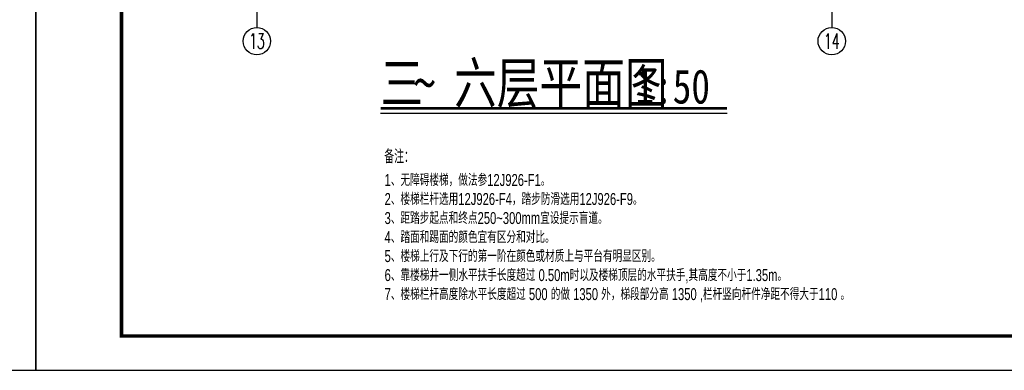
# Model space of a CAD drawing. Extents: x 1779708 to 7299578, y -1121471 to 88434.
# Tile 676 of 1056: x 6089957 to 6104344, y -973850 to -968727. Entities that reach past the tile are written whole.
import ezdxf
from ezdxf.enums import TextEntityAlignment as Align

# ---------------------------------------------------------------- set-up
doc = ezdxf.new("R2010")
doc.units = 0
doc.header["$LTSCALE"] = 1000
doc.header["$MEASUREMENT"] = 0
doc.layers.get('0').update_dxf_attribs({"linetype": 'CONTINUOUS'})
for name, color, linetype in [('AXIS', 3, 'CONTINUOUS'), ('AXIS_TEXT', 7, 'CONTINUOUS'), ('DIM_SYMB', 3, 'CONTINUOUS'), ('PUB_TEXT', 7, 'CONTINUOUS'), ('PUB_TITLE', 4, 'CONTINUOUS'), ('可见线', 6, 'CONTINUOUS'), ('房间名称、编号', 7, 'CONTINUOUS')]:
    doc.layers.add(name, color=color, linetype=linetype)
doc.styles.add('-仿宋_GB2312', font='txt', dxfattribs={"width": 0.8})
doc.styles.add('_HZTXT', font='txt.shx', dxfattribs={"width": 0.6, "bigfont": 'HZTXT.shx'})
doc.styles.add('_TCH_AXIS', font='COMPLEX', dxfattribs={"bigfont": 'GBCBIG'})
doc.styles.add('COMPLEX', font='COMPLEX')
doc.styles.add('华正字体', font='huazheng.shx', dxfattribs={"width": 0.7, "bigfont": 'hztxt.shx'})

# ---------------------------------------------------------------- blocks, each defined once
blk = doc.blocks.new('A$C3D8761CE')
at = {"layer": 'PUB_TITLE'}
blk.add_lwpolyline([(0, 0), (84100, 0), (84100, 59400), (0, 59400)], close=True, dxfattribs=at)
at = {"layer": 'PUB_TITLE', "const_width": 100}
blk.add_lwpolyline([(2500, 1000), (83100, 1000), (83100, 58400), (2500, 58400)], close=True, dxfattribs=at)
blk = doc.blocks.new('_AXISO')
blk.add_circle((0, 0), 0.5)
at = {"layer": 'AXIS_TEXT', "style": 'COMPLEX', "width": 1.041667}
blk.add_attdef('A', text='', height=0.56, dxfattribs=at).set_placement((-0.25, -0.28), (0.25, -0.28), align=Align.FIT)

msp = doc.modelspace()

# ---------------------------------------------------------------- linework, layer by layer
at = {"layer": 'AXIS'}
for p, q in [((6093422.3, -967489.3), (6093422.3, -968839.3)), ((6101822.3, -967489.3), (6101822.3, -968839.3))]:
    msp.add_line(p, q, dxfattribs=at)
at = {"layer": 'DIM_SYMB', "const_width": 35}
msp.add_lwpolyline([(6095230.1, -970022.5), (6100292.9, -970022.5)], dxfattribs=at)
at = {"layer": 'DIM_SYMB'}
msp.add_lwpolyline([(6095230.1, -970092.5), (6100292.9, -970092.5)], dxfattribs=at)

# ---------------------------------------------------------------- block references
at = {"layer": 'AXIS'}
ref = msp.add_blockref('_AXISO', (6093422.3, -969039.3), dxfattribs=dict(at, xscale=400, yscale=400, zscale=400))
ref.add_attrib('A', '13', dxfattribs={"layer": 'AXIS_TEXT', "height": 226.27, "style": '_TCH_AXIS', "width": 0.724138}).set_placement((6093309.1, -969152.5), (6093535.4, -969152.5), align=Align.FIT)
ref = msp.add_blockref('_AXISO', (6101822.3, -969039.3), dxfattribs=dict(at, xscale=400, yscale=400, zscale=400))
ref.add_attrib('A', '14', dxfattribs={"layer": 'AXIS_TEXT', "height": 226.27, "style": '_TCH_AXIS', "width": 0.677419}).set_placement((6101709.1, -969152.5), (6101935.4, -969152.5), align=Align.FIT)
at = {"layer": '可见线', "xscale": 0.5, "yscale": 0.5, "zscale": 0.5}
for p in [(6048144.5, -973850.2), (6090194.5, -973850.2)]:
    msp.add_blockref('A$C3D8761CE', p, dxfattribs=at)

# ---------------------------------------------------------------- texts
at = {"layer": 'PUB_TEXT', "color": 7, "style": '-仿宋_GB2312', "width": 0.8}
for s, height, p in [('三', 600, (6095230.1, -969952.5)), ('六层平面图', 600, (6096304.4, -969952.5)), ('1:50', 500, (6098954.8, -969952.5)), ('~', 600, (6095710.1, -969952.5))]:
    msp.add_text(s, height=height, dxfattribs=at).set_placement(p)
at = {"layer": 'PUB_TEXT', "style": '华正字体', "width": 0.7}
for s, p in [('1、无障碍楼梯，做法参12J926-F1。', (6095288.5, -971156.9)), ('2、楼梯栏杆选用12J926-F4，踏步防滑选用12J926-F9。', (6095288.5, -971434.8)), ('3、距踏步起点和终点250~300mm宜设提示盲道。', (6095288.5, -971712.7)), ('4、踏面和踢面的颜色宜有区分和对比。', (6095288.5, -971990.6)), ('5、楼梯上行及下行的第一阶在颜色或材质上与平台有明显区别。', (6095288.5, -972268.5)), ('6、靠楼梯井一侧水平扶手长度超过 0.50m时以及楼梯顶层的水平扶手,其高度不小于1.35m。', (6095288.5, -972546.4)), ('7、楼梯栏杆高度除水平长度超过 500 的做 1350 外，梯段部分高 1350 ,栏杆竖向杆件净距不得大于110 。', (6095288.5, -972824.3))]:
    msp.add_text(s, height=175, dxfattribs=at).set_placement(p)
at = {"layer": '房间名称、编号', "style": '_HZTXT', "width": 0.6}
msp.add_text('备注：', height=200, dxfattribs=at).set_placement((6095284.1, -970826.2))

doc.saveas('drawing.dxf')
